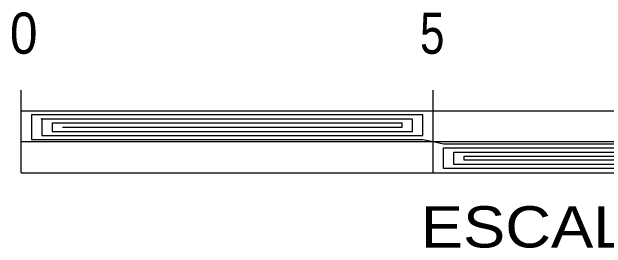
# Model space of a CAD drawing. Extents: x 553962 to 842807, y 8883888 to 9032388.
# Drawn here: x 806065 to 813277, y 8904860 to 8907721 of the extents above; entities that cross this region are included whole.
import ezdxf
from ezdxf.enums import TextEntityAlignment as Align

# ---------------------------------------------------------------- set-up
doc = ezdxf.new("R2010")
doc.units = 0
doc.header["$LTSCALE"] = 20
doc.header["$PDMODE"] = 32
doc.header["$PDSIZE"] = 10
doc.layers.add('5', color=7, linetype='Continuous', lineweight=25)

msp = doc.modelspace()

# ---------------------------------------------------------------- linework, layer by layer
at = {"layer": '5'}
for p, q in [((806177.46, 8905773.38), (806177.46, 8906773.38)), ((811177.46, 8905773.38), (811177.46, 8906773.38)), ((806177.46, 8906523.38), (826177.46, 8906523.38)), ((806177.46, 8906149.38), (826177.46, 8906149.38)), ((806177.46, 8905773.38), (826177.46, 8905773.38))]:
    msp.add_line(p, q, dxfattribs=at)
for points in [[(806677.46, 8906323.38), (810802.46, 8906323.38), (810802.46, 8906373.38), (806552.46, 8906373.38), (806552.46, 8906273.38), (810927.46, 8906273.38), (810927.46, 8906423.38), (806427.46, 8906423.38), (806427.46, 8906223.38), (811052.46, 8906223.38), (811052.46, 8906473.38), (806302.46, 8906473.38), (806302.46, 8906173.38), (811052.46, 8906173.38), (811177.46, 8906149.38), (811302.46, 8906123.38), (816052.46, 8906123.38)], [(816052.46, 8905823.38), (811302.46, 8905823.38), (811302.46, 8906073.38), (815927.46, 8906073.38)], [(815927.46, 8905873.38), (811427.46, 8905873.38), (811427.46, 8906023.38), (815802.46, 8906023.38)], [(815802.46, 8905923.38), (811552.46, 8905923.38), (811552.46, 8905973.38), (815677.46, 8905973.38)]]:
    msp.add_lwpolyline(points, dxfattribs=at)
msp.add_point((806427.46, 8906423.38), dxfattribs=at)

# ---------------------------------------------------------------- texts
for s, width, p in [('0', 0.9, (806041.42, 8907213.52)), ('5', 0.8, (811017.92, 8907213.52))]:
    msp.add_text(s, height=500, dxfattribs=dict(at, width=width)).set_placement(p)
at = {"layer": '5', "width": 1.15}
msp.add_text('ESCALA GRÁFICA 1:250.000', height=500, dxfattribs=at).set_placement((816177.46, 8904866.79), align=Align.CENTER)

doc.saveas('drawing.dxf')
